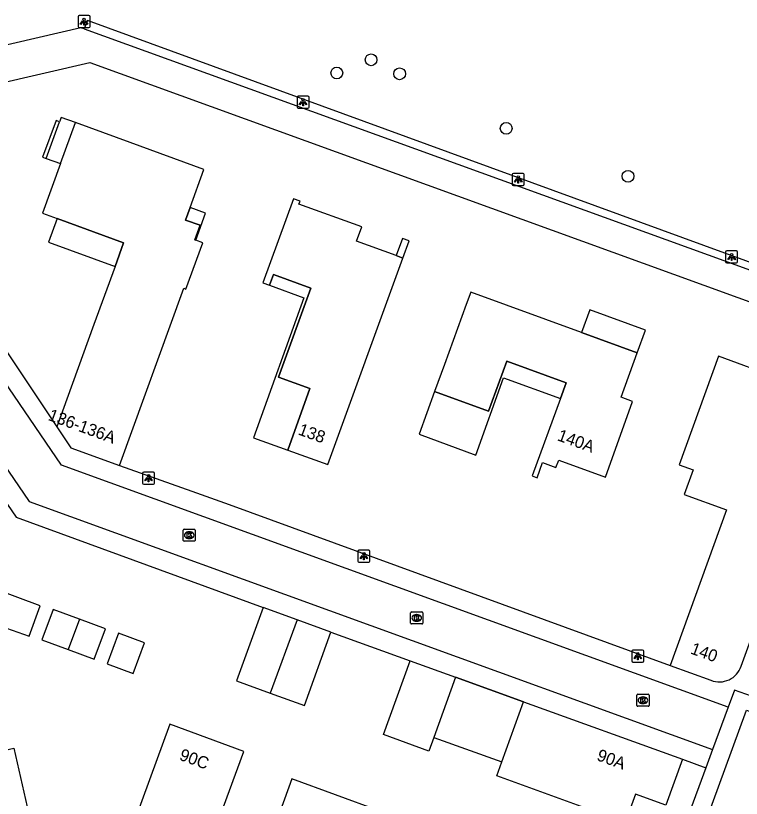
# Model space of a CAD drawing. Extents: x 155275 to 156263, y 382654 to 383635.
# Drawn here: x 155954.5 to 156014.7, y 383143.6 to 383208.6 of the extents above; entities that cross this region are included whole.
import ezdxf

# ---------------------------------------------------------------- set-up
doc = ezdxf.new("R2010")
doc.units = 0
for name, color, linetype in [('IMGEO_Boom', 7, 'Continuous'), ('IMGEO_Haag', 7, 'Continuous'), ('IMGEO_Kolk', 7, 'Continuous'), ('IMGEO_Lichtpunt', 7, 'Continuous'), ('IMGEO_Muur', 7, 'Continuous'), ('IMGEO_Pand', 7, 'Continuous'), ('IMGEO_Pand_nummerreeks', 7, 'Continuous'), ('IMGEO_Pand_overbouw', 7, 'Continuous'), ('IMGEO_Rijbaan_lokaal_open', 7, 'Continuous'), ('IMGEO_Voetpad_op_trap', 7, 'Continuous'), ('IMGEO_Voetpad_open', 7, 'Continuous')]:
    doc.layers.add(name, color=color, linetype=linetype)

msp = doc.modelspace()

# ---------------------------------------------------------------- linework, layer by layer
at = {"layer": 'IMGEO_Boom'}
for centre in [(155983.972, 383204.928), (155981.125, 383203.831), (155986.338, 383203.762), (155995.186, 383199.236), (156005.302, 383195.258)]:
    msp.add_circle(centre, 0.489, dxfattribs=at)
at = {"layer": 'IMGEO_Haag'}
msp.add_lwpolyline([(156098.116, 383157.903), (156097.306, 383158.199), (156074.969, 383166.382), (155960.416, 383208.185), (155960.153, 383207.493)], dxfattribs=at)
at = {"layer": 'IMGEO_Kolk'}
for p, q in [((155968.369, 383165.032), (155968.369, 383165.884)), ((155968.444, 383165.958), (155969.296, 383165.958)), ((155968.857, 383165.738), (155968.882, 383165.738)), ((155969.37, 383165.884), (155969.37, 383165.032)), ((155969.296, 383164.958), (155968.444, 383164.958)), ((155968.88, 383165.178), (155968.855, 383165.178)), ((155987.256, 383158.165), (155987.256, 383159.017)), ((155987.331, 383159.091), (155988.183, 383159.091)), ((155987.744, 383158.871), (155987.769, 383158.871)), ((155988.257, 383159.017), (155988.257, 383158.165)), ((155987.767, 383158.311), (155987.742, 383158.311)), ((155988.183, 383158.091), (155987.331, 383158.091)), ((156006.044, 383151.33), (156006.044, 383152.182)), ((156006.119, 383152.256), (156006.971, 383152.256)), ((156006.532, 383152.036), (156006.557, 383152.036)), ((156007.045, 383152.182), (156007.045, 383151.33)), ((156006.971, 383151.256), (156006.119, 383151.256)), ((156006.555, 383151.476), (156006.53, 383151.476))]:
    msp.add_line(p, q, dxfattribs=at)
for points in [[(155968.369, 383165.032), (155968.369, 383165.884)], [(155968.444, 383165.958), (155969.296, 383165.958)], [(155968.69, 383165.658), (155968.813, 383165.658), (155968.813, 383165.507), (155968.943, 383165.658), (155969.107, 383165.658), (155968.961, 383165.507), (155969.114, 383165.258), (155968.962, 383165.258), (155968.877, 383165.422), (155968.813, 383165.355), (155968.813, 383165.258), (155968.69, 383165.258), (155968.69, 383165.658)], [(155969.37, 383165.884), (155969.37, 383165.032)], [(155969.296, 383164.958), (155968.444, 383164.958)], [(155987.256, 383158.165), (155987.256, 383159.017)], [(155987.331, 383159.091), (155988.183, 383159.091)], [(155988.257, 383159.017), (155988.257, 383158.165)], [(155987.577, 383158.791), (155987.7, 383158.791), (155987.7, 383158.64), (155987.83, 383158.791), (155987.994, 383158.791), (155987.848, 383158.64), (155988.001, 383158.391), (155987.849, 383158.391), (155987.764, 383158.555), (155987.7, 383158.488), (155987.7, 383158.391), (155987.577, 383158.391), (155987.577, 383158.791)], [(155988.183, 383158.091), (155987.331, 383158.091)], [(156006.044, 383151.33), (156006.044, 383152.182)], [(156006.119, 383152.256), (156006.971, 383152.256)], [(156006.365, 383151.956), (156006.488, 383151.956), (156006.488, 383151.805), (156006.618, 383151.956), (156006.782, 383151.956), (156006.636, 383151.805), (156006.789, 383151.556), (156006.637, 383151.556), (156006.552, 383151.72), (156006.488, 383151.653), (156006.488, 383151.556), (156006.365, 383151.556), (156006.365, 383151.956)], [(156007.045, 383152.182), (156007.045, 383151.33)], [(156006.971, 383151.256), (156006.119, 383151.256)]]:
    msp.add_lwpolyline(points, dxfattribs=at)
for centre, start, end in [((155968.446, 383165.882), 91.55205, 178.44795), ((155968.446, 383165.882), 91.55205, 178.44795), ((155969.294, 383165.882), 1.55205, 88.44795), ((155969.294, 383165.882), 1.55205, 88.44795), ((155968.446, 383165.034), 181.55205, 268.44795), ((155968.446, 383165.034), 181.55205, 268.44795), ((155969.294, 383165.034), 271.55205, 358.44795), ((155969.294, 383165.034), 271.55205, 358.44795), ((155987.333, 383159.015), 91.55205, 178.44795), ((155987.333, 383159.015), 91.55205, 178.44795), ((155988.181, 383159.015), 1.55205, 88.44795), ((155988.181, 383159.015), 1.55205, 88.44795), ((155987.333, 383158.167), 181.55205, 268.44795), ((155987.333, 383158.167), 181.55205, 268.44795), ((155988.181, 383158.167), 271.55205, 358.44795), ((155988.181, 383158.167), 271.55205, 358.44795), ((156006.121, 383152.18), 91.55205, 178.44795), ((156006.121, 383152.18), 91.55205, 178.44795), ((156006.969, 383152.18), 1.55205, 88.44795), ((156006.969, 383152.18), 1.55205, 88.44795), ((156006.121, 383151.332), 181.55205, 268.44795), ((156006.121, 383151.332), 181.55205, 268.44795), ((156006.969, 383151.332), 271.55205, 358.44795), ((156006.969, 383151.332), 271.55205, 358.44795)]:
    msp.add_arc(centre, 0.0765, start, end, dxfattribs=at)
for centre, major_axis, ratio, start_param, end_param in [((155968.856, 383165.458), (-0.387, 0.002), 0.722429, 4.712389, 7.853982), ((155968.881, 383165.458), (-0.39, 0.002), 0.717154, 1.570796, 4.712389), ((155987.743, 383158.591), (-0.387, 0.002), 0.722429, 4.712389, 7.853982), ((155987.768, 383158.591), (-0.39, 0.002), 0.717154, 1.570796, 4.712389), ((156006.531, 383151.756), (-0.387, 0.002), 0.722429, 4.712389, 7.853982), ((156006.556, 383151.756), (-0.39, 0.002), 0.717154, 1.570796, 4.712389)]:
    msp.add_ellipse(centre, major_axis=major_axis, ratio=ratio, start_param=start_param, end_param=end_param, dxfattribs=at)
at = {"layer": 'IMGEO_Lichtpunt'}
for p, q in [((155959.64, 383208.496), (155959.64, 383207.689)), ((155959.64, 383208.496), (155959.64, 383207.689)), ((155960.542, 383208.591), (155959.734, 383208.591)), ((155960.542, 383208.591), (155959.734, 383208.591)), ((155960.636, 383207.689), (155960.636, 383208.496)), ((155960.636, 383207.689), (155960.636, 383208.496)), ((155959.734, 383207.595), (155960.542, 383207.595)), ((155959.734, 383207.595), (155960.542, 383207.595)), ((155977.825, 383201.809), (155977.825, 383201.002)), ((155977.825, 383201.809), (155977.825, 383201.002)), ((155978.727, 383201.904), (155977.919, 383201.904)), ((155978.727, 383201.904), (155977.919, 383201.904)), ((155978.821, 383201.002), (155978.821, 383201.809)), ((155978.821, 383201.002), (155978.821, 383201.809)), ((155977.919, 383200.908), (155978.727, 383200.908)), ((155977.919, 383200.908), (155978.727, 383200.908)), ((155995.691, 383195.402), (155995.691, 383194.595)), ((155995.691, 383195.402), (155995.691, 383194.595)), ((155996.593, 383195.497), (155995.785, 383195.497)), ((155996.593, 383195.497), (155995.785, 383195.497)), ((155996.687, 383194.595), (155996.687, 383195.402)), ((155996.687, 383194.595), (155996.687, 383195.402)), ((155995.785, 383194.501), (155996.593, 383194.501)), ((155995.785, 383194.501), (155996.593, 383194.501)), ((156013.407, 383188.961), (156013.407, 383188.154)), ((156013.407, 383188.961), (156013.407, 383188.154)), ((156014.309, 383189.056), (156013.501, 383189.056)), ((156014.309, 383189.056), (156013.501, 383189.056)), ((156014.403, 383188.154), (156014.403, 383188.961)), ((156014.403, 383188.154), (156014.403, 383188.961)), ((156013.501, 383188.06), (156014.309, 383188.06)), ((156013.501, 383188.06), (156014.309, 383188.06)), ((155964.995, 383170.591), (155964.995, 383169.784)), ((155964.995, 383170.591), (155964.995, 383169.784)), ((155965.897, 383170.686), (155965.089, 383170.686)), ((155965.897, 383170.686), (155965.089, 383170.686)), ((155965.991, 383169.784), (155965.991, 383170.591)), ((155965.991, 383169.784), (155965.991, 383170.591)), ((155965.089, 383169.69), (155965.897, 383169.69)), ((155965.089, 383169.69), (155965.897, 383169.69)), ((155982.869, 383164.118), (155982.869, 383163.311)), ((155982.869, 383164.118), (155982.869, 383163.311)), ((155983.771, 383164.213), (155982.963, 383164.213)), ((155983.771, 383164.213), (155982.963, 383164.213)), ((155983.865, 383163.311), (155983.865, 383164.118)), ((155983.865, 383163.311), (155983.865, 383164.118)), ((155982.963, 383163.217), (155983.771, 383163.217)), ((155982.963, 383163.217), (155983.771, 383163.217)), ((156005.615, 383155.825), (156005.615, 383155.018)), ((156005.615, 383155.825), (156005.615, 383155.018)), ((156006.517, 383155.92), (156005.709, 383155.92)), ((156006.517, 383155.92), (156005.709, 383155.92)), ((156006.611, 383155.018), (156006.611, 383155.825)), ((156006.611, 383155.018), (156006.611, 383155.825)), ((156005.709, 383154.924), (156006.517, 383154.924)), ((156005.709, 383154.924), (156006.517, 383154.924))]:
    msp.add_line(p, q, dxfattribs=at)
for points in [[(155960.014, 383208.16), (155960.053, 383208.132), (155959.865, 383207.87), (155959.827, 383207.897), (155960.014, 383208.16)], [(155960.116, 383208.112), (155960.163, 383208.112), (155960.163, 383207.79), (155960.116, 383207.79), (155960.116, 383208.112)], [(155960.226, 383208.132), (155960.264, 383208.159), (155960.451, 383207.897), (155960.412, 383207.869), (155960.226, 383208.132)], [(155978.199, 383201.473), (155978.238, 383201.445), (155978.05, 383201.183), (155978.012, 383201.21), (155978.199, 383201.473)], [(155978.301, 383201.425), (155978.348, 383201.425), (155978.348, 383201.103), (155978.301, 383201.103), (155978.301, 383201.425)], [(155978.411, 383201.445), (155978.449, 383201.472), (155978.636, 383201.21), (155978.597, 383201.182), (155978.411, 383201.445)], [(155996.065, 383195.066), (155996.104, 383195.038), (155995.916, 383194.776), (155995.878, 383194.803), (155996.065, 383195.066)], [(155996.167, 383195.018), (155996.214, 383195.018), (155996.214, 383194.696), (155996.167, 383194.696), (155996.167, 383195.018)], [(155996.277, 383195.038), (155996.315, 383195.065), (155996.502, 383194.803), (155996.463, 383194.775), (155996.277, 383195.038)], [(156013.781, 383188.625), (156013.82, 383188.597), (156013.632, 383188.335), (156013.594, 383188.362), (156013.781, 383188.625)], [(156013.883, 383188.577), (156013.93, 383188.577), (156013.93, 383188.255), (156013.883, 383188.255), (156013.883, 383188.577)], [(156013.993, 383188.597), (156014.031, 383188.624), (156014.218, 383188.362), (156014.179, 383188.334), (156013.993, 383188.597)], [(155965.369, 383170.255), (155965.408, 383170.227), (155965.22, 383169.965), (155965.182, 383169.992), (155965.369, 383170.255)], [(155965.471, 383170.207), (155965.518, 383170.207), (155965.518, 383169.885), (155965.471, 383169.885), (155965.471, 383170.207)], [(155965.581, 383170.227), (155965.619, 383170.254), (155965.806, 383169.992), (155965.767, 383169.964), (155965.581, 383170.227)], [(155983.243, 383163.782), (155983.282, 383163.754), (155983.094, 383163.492), (155983.056, 383163.519), (155983.243, 383163.782)], [(155983.345, 383163.734), (155983.392, 383163.734), (155983.392, 383163.412), (155983.345, 383163.412), (155983.345, 383163.734)], [(155983.455, 383163.754), (155983.493, 383163.781), (155983.68, 383163.519), (155983.641, 383163.491), (155983.455, 383163.754)], [(156005.989, 383155.489), (156006.028, 383155.461), (156005.84, 383155.199), (156005.802, 383155.226), (156005.989, 383155.489)], [(156006.091, 383155.441), (156006.138, 383155.441), (156006.138, 383155.119), (156006.091, 383155.119), (156006.091, 383155.441)], [(156006.201, 383155.461), (156006.239, 383155.488), (156006.426, 383155.226), (156006.387, 383155.198), (156006.201, 383155.461)]]:
    msp.add_lwpolyline(points, dxfattribs=at)
for centre in [(155960.139, 383208.294), (155978.324, 383201.607), (155996.19, 383195.2), (156013.906, 383188.759), (155965.494, 383170.389), (155983.368, 383163.916), (156006.114, 383155.623)]:
    msp.add_circle(centre, 0.0994, dxfattribs=at)
for centre, start, end in [((155959.734, 383208.496), 90, 180), ((155959.734, 383208.496), 90, 180), ((155960.542, 383208.496), 0, 90), ((155960.542, 383208.496), 0, 90), ((155959.734, 383207.689), 180, 270), ((155959.734, 383207.689), 180, 270), ((155960.542, 383207.689), 270, 0), ((155960.542, 383207.689), 270, 360), ((155977.919, 383201.809), 90, 180), ((155977.919, 383201.809), 90, 180), ((155978.727, 383201.809), 0, 90), ((155978.727, 383201.809), 0, 90), ((155977.919, 383201.002), 180, 270), ((155977.919, 383201.002), 180, 270), ((155978.727, 383201.002), 270, 0), ((155978.727, 383201.002), 270, 360), ((155995.785, 383195.402), 90, 180), ((155995.785, 383195.402), 90, 180), ((155996.593, 383195.402), 0, 90), ((155996.593, 383195.402), 0, 90), ((155995.785, 383194.595), 180, 270), ((155995.785, 383194.595), 180, 270), ((155996.593, 383194.595), 270, 0), ((155996.593, 383194.595), 270, 360), ((156013.501, 383188.961), 90, 180), ((156013.501, 383188.961), 90, 180), ((156014.309, 383188.961), 0, 90), ((156014.309, 383188.961), 0, 90), ((156013.501, 383188.154), 180, 270), ((156013.501, 383188.154), 180, 270), ((156014.309, 383188.154), 270, 0), ((156014.309, 383188.154), 270, 360), ((155965.089, 383170.591), 90, 180), ((155965.089, 383170.591), 90, 180), ((155965.897, 383170.591), 0, 90), ((155965.897, 383170.591), 0, 90), ((155965.089, 383169.784), 180, 270), ((155965.089, 383169.784), 180, 270), ((155965.897, 383169.784), 270, 0), ((155965.897, 383169.784), 270, 360), ((155982.963, 383164.118), 90, 180), ((155982.963, 383164.118), 90, 180), ((155983.771, 383164.118), 0, 90), ((155983.771, 383164.118), 0, 90), ((155982.963, 383163.311), 180, 270), ((155982.963, 383163.311), 180, 270), ((155983.771, 383163.311), 270, 0), ((155983.771, 383163.311), 270, 360), ((156005.709, 383155.825), 90, 180), ((156005.709, 383155.825), 90, 180), ((156006.517, 383155.825), 0, 90), ((156006.517, 383155.825), 0, 90), ((156005.709, 383155.018), 180, 270), ((156005.709, 383155.018), 180, 270), ((156006.517, 383155.018), 270, 0), ((156006.517, 383155.018), 270, 360)]:
    msp.add_arc(centre, 0.0946, start, end, dxfattribs=at)
at = {"layer": 'IMGEO_Muur'}
for points in [[(155958.108, 383199.782), (155957.812, 383199.891), (155956.698, 383196.848), (155956.993, 383196.74)], [(155956.993, 383196.74), (155958.108, 383199.782)]]:
    msp.add_lwpolyline(points, dxfattribs=at)
at = {"layer": 'IMGEO_Pand'}
for points in [[(155958.172, 383196.308), (155959.416, 383199.719)], [(155963.094, 383171.244), (155968.43, 383185.957), (155968.595, 383185.897), (155970.01, 383189.729), (155969.425, 383189.945), (155969.336, 383189.978), (155969.776, 383191.19), (155968.573, 383191.626), (155968.949, 383192.662), (155970.095, 383195.819), (155963.977, 383198.053), (155959.416, 383199.719)], [(155958.172, 383196.308), (155956.676, 383192.206), (155957.908, 383191.757), (155963.425, 383189.745), (155962.709, 383187.778), (155960.948, 383182.946), (155957.88, 383174.458)], [(155986.609, 383188.471), (155986.044, 383188.676), (155982.762, 383189.87), (155983.191, 383191.052), (155977.984, 383192.943), (155978.071, 383193.182), (155977.516, 383193.384), (155974.98, 383186.409), (155975.539, 383186.206), (155975.864, 383187.098), (155978.974, 383185.966), (155976.294, 383178.572), (155978.894, 383177.629), (155977.054, 383172.528), (155980.367, 383171.333), (155986.609, 383188.471)], [(156001.453, 383182.277), (155992.239, 383185.629), (155991.865, 383184.617), (155990.056, 383179.622), (155989.243, 383177.384), (155993.713, 383175.749), (155995.24, 383179.907), (156000.162, 383178.101), (155999.688, 383176.809), (155997.333, 383170.379), (155997.746, 383170.228), (155998.209, 383171.492), (155999.309, 383171.083), (155999.55, 383171.691), (156003.429, 383170.283), (156005.667, 383176.564), (156004.728, 383176.913), (156006.069, 383180.599), (156001.453, 383182.277)], [(156022.719, 383176.684), (156012.808, 383180.321), (156009.554, 383171.297), (156010.7, 383170.884), (156009.96, 383168.831), (156013.469, 383167.565), (156008.808, 383154.64)], [(156014.689, 383154.587), (156018.403, 383164.793), (156017.543, 383165.106), (156018.124, 383166.731), (156019.098, 383169.465), (156019.956, 383169.154), (156022.719, 383176.684)], [(155957.88, 383174.458), (155959.051, 383172.724), (155963.094, 383171.244)], [(155956.496, 383159.608), (155952.76, 383160.969), (155951.614, 383160.713), (155952.197, 383157.972), (155952.737, 383158.086), (155955.576, 383157.085), (155956.496, 383159.608)], [(155959.756, 383158.499), (155957.586, 383159.297), (155956.628, 383156.773), (155958.823, 383155.963)], [(155975.01, 383159.472), (155972.791, 383153.374), (155975.604, 383152.348)], [(155977.824, 383158.448), (155975.01, 383159.472)], [(155959.756, 383158.499), (155958.823, 383155.963)], [(155958.823, 383155.963), (155960.992, 383155.162), (155961.926, 383157.701), (155959.756, 383158.499)], [(155977.824, 383158.448), (155975.604, 383152.348)], [(155980.638, 383157.424), (155977.824, 383158.448)], [(155965.159, 383156.526), (155963, 383157.32), (155962.055, 383154.772), (155964.222, 383153.978), (155965.159, 383156.526)], [(155975.604, 383152.348), (155978.436, 383151.316), (155980.638, 383157.424)], [(155990.991, 383153.67), (155989.188, 383148.68), (155988.773, 383147.534), (155984.987, 383148.913), (155987.223, 383155.045)], [(155987.223, 383155.045), (155990.991, 383153.67)], [(156008.808, 383154.64), (156012.189, 383153.421)], [(156009.825, 383146.862), (156008.442, 383143.061), (156005.928, 383143.963), (156005.071, 383141.609), (155994.416, 383145.488), (155994.83, 383146.634), (155996.634, 383151.628)], [(155996.634, 383151.628), (156009.825, 383146.862)], [(155967.272, 383149.761), (155962.719, 383137.336), (155968.84, 383135.088), (155973.401, 383147.508), (155967.272, 383149.761)], [(155949.077, 383146.581), (155954.309, 383147.769), (155955.962, 383140.49), (155950.614, 383139.264), (155949.688, 383139.598)], [(155977.402, 383145.233), (155973.769, 383135.179), (155980.983, 383132.542), (155984.653, 383142.582), (155977.402, 383145.233)]]:
    msp.add_lwpolyline(points, dxfattribs=at)
msp.add_arc((156012.896, 383155.169), 1.886, 247.99496, 342.01373, dxfattribs=at)
at = {"layer": 'IMGEO_Pand_overbouw'}
for points in [[(155970.232, 383192.2), (155968.949, 383192.662), (155968.573, 383191.626), (155969.776, 383191.19), (155969.336, 383189.978), (155969.425, 383189.945)], [(155957.191, 383189.795), (155962.709, 383187.778), (155963.425, 383189.745), (155957.908, 383191.757)], [(155986.572, 383190.104), (155986.044, 383188.676), (155986.609, 383188.471), (155987.129, 383189.898)], [(155975.539, 383186.206), (155978.387, 383185.169), (155974.209, 383173.551), (155977.054, 383172.528), (155978.894, 383177.629), (155976.294, 383178.572), (155978.974, 383185.966), (155975.864, 383187.098)], [(156006.759, 383182.493), (156002.138, 383184.167), (156001.453, 383182.277), (156006.069, 383180.599)], [(155994.974, 383178.518), (155999.688, 383176.809), (156000.162, 383178.101), (155995.24, 383179.907), (155993.713, 383175.749), (155989.243, 383177.384), (155987.955, 383173.839), (155992.654, 383172.116)], [(155990.991, 383153.67), (155989.188, 383148.68), (155994.83, 383146.634), (155996.634, 383151.628)]]:
    msp.add_lwpolyline(points, close=True, dxfattribs=at)
at = {"layer": 'IMGEO_Rijbaan_lokaal_open'}
for points in [[(156013.627, 383151.189), (155958.269, 383171.269), (155939.913, 383198.183), (155938.419, 383197.159), (155938.142, 383196.966), (155936.656, 383195.973), (155955.592, 383168.264), (156012.329, 383147.679)], [(156013.627, 383151.189), (156012.329, 383147.679)], [(155978.27, 383049.91), (155978.483, 383050.407), (155986.615, 383072.853), (155988.629, 383078.321), (155989.904, 383081.846), (156015.13, 383150.933), (156019.183, 383149.44)]]:
    msp.add_lwpolyline(points, dxfattribs=at)
at = {"layer": 'IMGEO_Voetpad_op_trap'}
for points in [[(155959.416, 383199.719), (155958.242, 383200.148), (155958.108, 383199.782)], [(155956.993, 383196.74), (155958.172, 383196.308)]]:
    msp.add_lwpolyline(points, dxfattribs=at)
at = {"layer": 'IMGEO_Voetpad_open'}
for points in [[(155960.153, 383207.493), (155959.882, 383207.591), (155935.37, 383201.918), (155916.505, 383197.707), (155916.517, 383197.656)], [(155960.153, 383207.493), (156037.858, 383179.351), (156065.383, 383169.298), (156074.766, 383165.893), (156097.818, 383157.376)], [(155940.605, 383200.092), (155960.614, 383204.698), (156024.49, 383181.551)], [(155933.038, 383198.35), (155954.497, 383166.947), (155975.01, 383159.472)], [(155950.77, 383185.071), (155957.88, 383174.458)], [(155963.094, 383171.244), (155969.084, 383169.107), (155972.176, 383167.996), (156008.808, 383154.64)], [(155980.638, 383157.424), (155987.223, 383155.045)], [(155990.991, 383153.67), (155996.634, 383151.628)], [(156015.561, 383152.095), (156014.151, 383152.605), (156013.627, 383151.189)], [(156012.329, 383147.679), (156011.767, 383146.16)], [(156009.825, 383146.862), (156011.767, 383146.16)], [(156011.767, 383146.16), (156008.682, 383137.817)]]:
    msp.add_lwpolyline(points, dxfattribs=at)

# ---------------------------------------------------------------- texts
at = {"layer": 'IMGEO_Pand_nummerreeks'}
for s, rotation, p in [('136-136A', 339.89491, (155957.087, 383175.04)), ('138', 340.1642, (155977.848, 383173.836)), ('140A', 340.04961, (155999.365, 383173.354)), ('140', 340.17566, (156010.415, 383155.655)), ('90C', 339.8147, (155967.977, 383146.838)), ('90A', 340.13555, (156002.641, 383146.799))]:
    msp.add_text(s, height=1, rotation=rotation, dxfattribs=at).set_placement(p)

doc.saveas('drawing.dxf')
